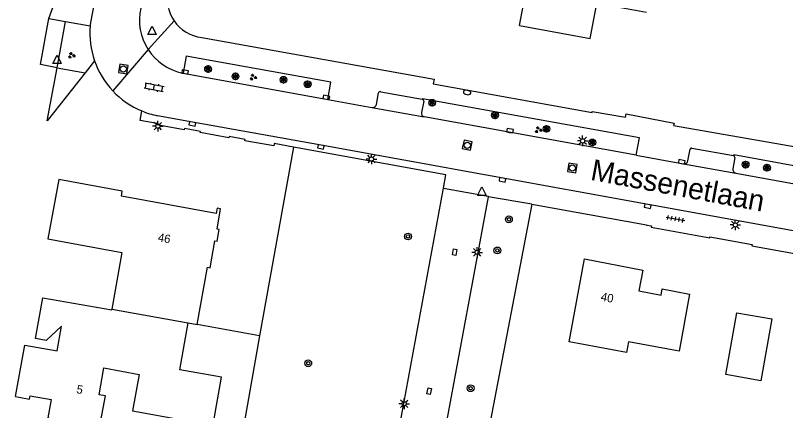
# Model space of a CAD drawing. Extents: x 132999 to 136000, y 398499 to 400501.
# Drawn here: x 133003.1 to 133094.4, y 399074 to 399120.9 of the extents above; entities that cross this region are included whole.
import ezdxf

# ---------------------------------------------------------------- set-up
doc = ezdxf.new("R2010")
doc.units = 0
for name, color, linetype in [('gg-afsc-erfafscheiding', 7, 'Continuous'), ('gg-anno-huisnummerreeks BGT', 7, 'Continuous'), ('gg-anno-openbare ruimte label', 7, 'Continuous'), ('gg-bbg-bijgebouw', 7, 'Continuous'), ('gg-bbg-gedigitaliseerde bebouwing', 7, 'Continuous'), ('gg-bbg-hoofdgebouw', 7, 'Continuous'), ('gg-bbg-tussenscheiding', 7, 'Continuous'), ('gg-knt-verharding', 7, 'Continuous'), ('gg-knt-verharding nz', 7, 'Continuous'), ('gt-grn-groengrens', 7, 'Continuous'), ('gt-grn-vlakafsluiter', 7, 'Continuous'), ('gt-grn-weggrens', 7, 'Continuous'), ('gt-symb-boom', 7, 'Continuous'), ('gt-symb-brandkraan', 7, 'Continuous'), ('gt-symb-groenvak', 7, 'Continuous'), ('gt-symb-klinker verharding', 7, 'Continuous'), ('gt-symb-kolk', 7, 'Continuous'), ('gt-symb-kolk center center', 7, 'Continuous'), ('gt-symb-lichtmast', 7, 'Continuous'), ('gt-symb-rioolschacht', 7, 'Continuous'), ('gt-symb-solitaire heester', 7, 'Continuous'), ('gt-symb-tegel verharding', 7, 'Continuous'), ('gt-symb-waterafsluiter', 7, 'Continuous')]:
    doc.layers.add(name, color=color, linetype=linetype)

# ---------------------------------------------------------------- blocks, each defined once
blk = doc.blocks.new('gt0-BR')
at = {"layer": 'gt-symb-brandkraan'}
for centre, radius, start, end in [((-0.244, 0), 0.206, 107.56694, 252.43307), ((0.599, -2.664), 3, 106.89205, 107.56694), ((0, -0.691), 0.938, 73.10799, 106.89205), ((-0.599, -2.664), 3, 72.43309, 73.10799), ((0.244, 0), 0.206, 287.56695, 72.43309), ((0.599, 2.664), 3, 252.43307, 253.10797), ((0, 0.691), 0.938, 253.10797, 286.89206), ((-0.599, 2.664), 3, 286.89206, 287.56695)]:
    blk.add_arc(centre, radius, start, end, dxfattribs=at)
blk = doc.blocks.new('gt0-RS')
at = {"layer": 'gt-symb-rioolschacht'}
blk.add_lwpolyline([(-0.5, -0.5), (0.5, -0.5), (0.5, 0.5), (-0.5, 0.5)], close=True, dxfattribs=at)
blk.add_circle((0, 0), 0.375, dxfattribs=at)
blk = doc.blocks.new('gt0-SH')
at = {"layer": 'gt-symb-solitaire heester'}
blk.add_circle((0, 0), 0.4, dxfattribs=at)
for centre, start, end in [((-0.346, 0.2), 270, 30), ((-0.346, -0.2), 330, 90), ((0, 0.4), 210, 330), ((0.346, 0.2), 150, 270), ((0.346, -0.2), 90, 210), ((0, -0.4), 30, 150)]:
    blk.add_arc(centre, 0.4, start, end, dxfattribs=at)
blk = doc.blocks.new('gt0-KOLK')
at = {"layer": 'gt-symb-kolk'}
blk.add_lwpolyline([(0, 0), (0.375, 0), (0.375, 0.4), (-0.375, 0.4), (-0.375, 0), (0, 0)], dxfattribs=at)
blk = doc.blocks.new('gt0-GRVAK')
at = {"layer": 'gt-symb-groenvak'}
for p, q in [((-0.11, 0.189), (-0.228, 0.24)), ((-0.182, 0.153), (0.088, 0.153)), ((-0.091, 0.211), (-0.156, 0.322)), ((-0.047, 0.214), (-0.047, 0.393)), ((-0.004, 0.211), (0.061, 0.322)), ((0.015, 0.189), (0.133, 0.24)), ((0.262, -0.052), (0.197, 0.059)), ((0.305, -0.049), (0.305, 0.13)), ((0.349, -0.052), (0.414, 0.059)), ((-0.245, -0.228), (-0.363, -0.177)), ((-0.318, -0.264), (-0.047, -0.264)), ((-0.226, -0.206), (-0.291, -0.095)), ((-0.183, -0.203), (-0.183, -0.024)), ((-0.139, -0.206), (-0.074, -0.095)), ((-0.12, -0.228), (-0.002, -0.177)), ((0.243, -0.074), (0.125, -0.023)), ((0.17, -0.11), (0.441, -0.11)), ((0.368, -0.074), (0.486, -0.023))]:
    blk.add_line(p, q, dxfattribs=at)
blk = doc.blocks.new('gt0-LMAST')
at = {"layer": 'gt-symb-lichtmast'}
for p, q in [((-0.182, 0.173), (-0.447, 0.438)), ((-0.005, 0.246), (-0.005, 0.621)), ((0.172, 0.173), (0.437, 0.438)), ((-0.255, -0.004), (-0.63, -0.004)), ((-0.182, -0.181), (-0.447, -0.446)), ((-0.005, -0.254), (-0.005, -0.629)), ((0.437, -0.446), (0.172, -0.181)), ((0.245, -0.004), (0.62, -0.004))]:
    blk.add_line(p, q, dxfattribs=at)
blk.add_circle((-0.005, -0.004), 0.25, dxfattribs=at)
blk = doc.blocks.new('gt0-TEG1')
at = {"layer": 'gt-symb-tegel verharding'}
for p, q in [((-1.125, 0), (1.125, 0)), ((-0.9, -0.25), (-0.9, 0.25)), ((-0.45, -0.25), (-0.45, 0.25)), ((0, -0.25), (0, 0.25)), ((0.45, -0.25), (0.45, 0.25)), ((0.9, -0.25), (0.9, 0.25))]:
    blk.add_line(p, q, dxfattribs=at)
blk = doc.blocks.new('gt0-WAFSL')
at = {"layer": 'gt-symb-waterafsluiter'}
for p, q in [((-0.5, -0.333), (0, 0.667)), ((0, 0.667), (0.5, -0.333)), ((0.5, -0.333), (-0.5, -0.333))]:
    blk.add_line(p, q, dxfattribs=at)
blk = doc.blocks.new('gt0-BOOM')
at = {"layer": 'gt-symb-boom'}
for radius in [0.4, 0.2]:
    blk.add_circle((0, 0), radius, dxfattribs=at)
blk = doc.blocks.new('gt0-KOLKCC')
at = {"layer": 'gt-symb-kolk center center'}
blk.add_lwpolyline([(-0.375, 0.2), (0.375, 0.2), (0.375, -0.2), (-0.375, -0.2)], close=True, dxfattribs=at)
blk = doc.blocks.new('gt0-KL1')
at = {"layer": 'gt-symb-klinker verharding'}
for p, q in [((-1.15, 0.3), (1.15, 0.3)), ((-1, -0.3), (-1, 0.3)), ((-0.5, 0.3), (-0.5, 0.45)), ((0, -0.3), (0, 0.3)), ((0.5, 0.3), (0.5, 0.45)), ((1, -0.3), (1, 0.3)), ((-1.15, -0.3), (1.15, -0.3)), ((-0.5, -0.45), (-0.5, -0.3)), ((0.5, -0.45), (0.5, -0.3))]:
    blk.add_line(p, q, dxfattribs=at)

msp = doc.modelspace()

# ---------------------------------------------------------------- linework, layer by layer
at = {"layer": 'gg-afsc-erfafscheiding'}
for p, q in [((133036.106, 399105.257), (133032.062, 399082.876)), ((133032.062, 399082.876), (133024.68, 399084.2))]:
    msp.add_line(p, q, dxfattribs=at)
at = {"layer": 'gg-bbg-bijgebouw'}
msp.add_lwpolyline([(133088.682, 399085.602), (133092.834, 399084.869), (133091.497, 399077.536), (133087.345, 399078.293), (133088.682, 399085.602)], dxfattribs=at)
at = {"layer": 'gg-bbg-gedigitaliseerde bebouwing'}
for points in [[(133062.9, 399119.68), (133064.668, 399129.034), (133073.117, 399127.449), (133072.978, 399126.708), (133075.096, 399126.312), (133075.704, 399129.561), (133077.463, 399129.232)], [(133008.26, 399101.42), (133006.969, 399094.379), (133015.74, 399092.75), (133014.556, 399086.017)], [(133083.07, 399087.8), (133081.807, 399081.032), (133075.805, 399082.152), (133075.567, 399080.876), (133068.79, 399082.14)], [(133008.075, 399081.074), (133008.593, 399084.017), (133006.779, 399082.317), (133005.498, 399082.552), (133006.383, 399087.372), (133014.542, 399085.936), (133014.556, 399086.017)], [(133003.12, 399075.65), (133004.237, 399081.749), (133008.075, 399081.074)]]:
    msp.add_lwpolyline(points, dxfattribs=at)
at = {"layer": 'gg-bbg-hoofdgebouw'}
msp.add_line((133023.621, 399084.39), (133024.68, 399084.2), dxfattribs=at)
for points in [[(133062.9, 399119.68), (133071.28, 399118.11), (133072.22, 399123.16), (133074.21, 399122.8), (133074.031, 399121.95), (133077.95, 399121.25)], [(133024.68, 399084.2), (133025.88, 399090.99), (133026.21, 399090.93), (133026.78, 399094.14), (133027.04, 399094.09), (133027.3, 399095.48), (133027.03, 399095.53), (133027.45, 399097.92), (133027.04, 399098.02), (133026.92, 399097.38), (133015.7, 399099.44), (133015.78, 399100.03), (133008.26, 399101.42)], [(133068.79, 399082.14), (133070.62, 399091.98), (133077.51, 399090.67), (133077.04, 399088.21), (133079.69, 399087.69), (133079.83, 399088.43), (133083.07, 399087.8)], [(133003.12, 399075.65), (133004.8, 399075.34), (133004.871, 399075.75), (133007.371, 399075.3), (133006.97, 399073.13), (133013.1, 399072.01), (133013.8, 399075.74), (133013.061, 399075.87), (133013.6, 399079.05), (133017.8, 399078.29), (133017.01, 399073.97), (133022.88, 399072.89), (133022.55, 399071.05), (133026.21, 399070.33), (133027.55, 399077.95), (133022.63, 399078.82), (133023.621, 399084.39)]]:
    msp.add_lwpolyline(points, dxfattribs=at)
at = {"layer": 'gg-bbg-tussenscheiding'}
msp.add_line((133014.556, 399086.017), (133023.621, 399084.39), dxfattribs=at)
at = {"layer": 'gg-knt-verharding'}
for p, q in [((133007.07, 399120.479), (133009.057, 399120.133)), ((133009.057, 399120.133), (133011.98, 399119.625)), ((133012.502, 399115.477), (133011.382, 399114.055)), ((133011.382, 399114.055), (133006.906, 399108.371)), ((133022.956, 399114.009), (133023.002, 399114)), ((133023.002, 399114), (133040.153, 399110.902)), ((133045.921, 399110.297), (133046.194, 399111.673)), ((133046.442, 399111.812), (133051.371, 399110.923)), ((133040.153, 399110.902), (133045.403, 399109.939)), ((133051.539, 399110.7), (133051.273, 399109.34)), ((133076.74, 399104.273), (133051.589, 399108.838)), ((133076.74, 399104.273), (133082.359, 399103.255)), ((133082.866, 399103.606), (133083.124, 399104.985)), ((133083.337, 399105.134), (133088.286, 399104.244)), ((133088.444, 399104.032), (133088.189, 399102.671)), ((133088.559, 399102.15), (133098.73, 399100.292)), ((133047.333, 399064.795), (133053.87, 399100.38)), ((133059.181, 399099.352), (133053.766, 399070.105)), ((133064.367, 399098.472), (133059.181, 399099.352))]:
    msp.add_line(p, q, dxfattribs=at)
for points in [[(133013.136, 399125.933), (133011.997, 399119.8), (133011.98, 399119.625)], [(133025.21, 399118.235), (133052.764, 399113.302), (133052.665, 399112.75), (133071.5, 399109.332), (133071.53, 399109.48), (133075.47, 399108.789), (133075.54, 399109.183), (133081.222, 399108.094), (133081.171, 399107.798), (133111.331, 399102.534), (133111.305, 399102.387), (133124.115, 399100.017), (133124.188, 399100.326), (133141.037, 399097.311)], [(133040.153, 399110.902), (133040.53, 399112.956), (133023.371, 399116.046), (133023.002, 399114)], [(133076.74, 399104.273), (133077.117, 399106.354), (133051.383, 399110.988), (133051.371, 399110.923)], [(133036.106, 399105.257), (133033.8, 399105.68), (133033.746, 399105.385), (133030.338, 399105.999), (133030.364, 399106.147), (133028.46, 399106.496), (133028.433, 399106.349), (133025.033, 399106.962), (133025.06, 399107.11), (133023.166, 399107.458), (133023.139, 399107.311), (133019.892, 399107.891), (133019.919, 399108.039), (133017.902, 399108.412), (133018.1, 399109.543)], [(133097.766, 399094.887), (133039.372, 399105.467), (133024.137, 399108.202), (133019.986, 399108.969)], [(133053.87, 399100.38), (133054.17, 399101.944), (133036.106, 399105.257)], [(133105.195, 399099.108), (133105.568, 399101.16), (133088.299, 399104.313), (133088.286, 399104.244)], [(133053.87, 399100.38), (133059.196, 399099.44), (133059.181, 399099.352)], [(133064.367, 399098.472), (133077.946, 399096.036), (133077.939, 399095.999), (133078.532, 399095.891), (133078.507, 399095.752), (133085.447, 399094.497), (133085.469, 399094.618), (133090.482, 399093.687), (133090.457, 399093.552), (133109.139, 399090.162), (133109.181, 399090.35), (133109.475, 399090.295), (133109.503, 399090.443), (133109.798, 399090.388), (133109.825, 399090.535), (133113.029, 399089.94), (133112.991, 399089.583), (133115.855, 399089.049)]]:
    msp.add_lwpolyline(points, dxfattribs=at)
for centre, radius, start, end in [((133025.794, 399122.89), 4.692, 166.29781, 214.57096), ((133024.287, 399120.331), 6.462, 167.69585, 212.90146), ((133025.793, 399122.891), 4.692, 214.59224, 262.86571), ((133021.95, 399118.773), 10.006, 175.11423, 199.23099), ((133024.287, 399120.333), 6.462, 212.91622, 258.11664), ((133021.942, 399118.774), 9.999, 199.25133, 223.32646), ((133021.939, 399118.772), 9.995, 223.33, 247.41523), ((133046.367, 399111.654), 0.174, 64.66237, 173.87748), ((133051.3, 399110.694), 0.239, 1.33144, 72.65461), ((133045.467, 399110.4), 0.465, 262.08548, 347.21275), ((133021.92, 399118.71), 9.931, 247.37613, 258.76884), ((133051.696, 399109.256), 0.431, 168.73517, 255.64418), ((133083.307, 399104.95), 0.187, 80.86437, 169.08355), ((133088.252, 399104.054), 0.193, 353.44389, 79.94918), ((133082.429, 399103.695), 0.446, 260.9298, 348.46051), ((133088.644, 399102.602), 0.46, 171.41404, 259.34863)]:
    msp.add_arc(centre, radius, start, end, dxfattribs=at)
at = {"layer": 'gg-knt-verharding nz'}
for p, q in [((133045.403, 399109.939), (133051.589, 399108.838)), ((133082.359, 399103.255), (133088.559, 399102.15))]:
    msp.add_line(p, q, dxfattribs=at)
at = {"layer": 'gt-grn-groengrens'}
for p, q in [((133008.057, 399114.664), (133009.057, 399120.133)), ((133006.906, 399108.371), (133008.057, 399114.664)), ((133008.057, 399114.664), (133011.382, 399114.055)), ((133064.367, 399098.472), (133058.759, 399069.149)), ((133032.062, 399082.876), (133028.753, 399064.173))]:
    msp.add_line(p, q, dxfattribs=at)
msp.add_lwpolyline([(133008.057, 399114.664), (133006.09, 399115.024), (133007.07, 399120.479)], dxfattribs=at)
at = {"layer": 'gt-grn-vlakafsluiter'}
msp.add_line((133007.07, 399120.479), (133009.279, 399126.649), dxfattribs=at)
at = {"layer": 'gt-grn-weggrens'}
for p, q in [((133021.93, 399120.227), (133018.862, 399116.821)), ((133018.862, 399116.821), (133014.668, 399111.913))]:
    msp.add_line(p, q, dxfattribs=at)

# ---------------------------------------------------------------- block references
at = {"layer": 'gt-symb-boom'}
for p in [(133061.641, 399096.682), (133049.673, 399094.647), (133060.27, 399092.994), (133037.848, 399079.615), (133057.099, 399076.649)]:
    msp.add_blockref('gt0-BOOM', p, dxfattribs=at)
at = {"layer": 'gt-symb-brandkraan', "rotation": -12.056992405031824}
msp.add_blockref('gt0-BR', (133056.686, 399111.724), dxfattribs=at)
at = {"layer": 'gt-symb-groenvak'}
for p in [(133009.77, 399116.12), (133031.308, 399113.536), (133065.123, 399107.29)]:
    msp.add_blockref('gt0-GRVAK', p, dxfattribs=at)
at = {"layer": 'gt-symb-klinker verharding', "rotation": -10.714643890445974}
msp.add_blockref('gt0-KL1', (133019.57, 399112.351), dxfattribs=at)
at = {"layer": 'gt-symb-kolk'}
for p, rotation in [((133023.208, 399113.963), -10.344542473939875), ((133039.958, 399110.938), -10.238442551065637), ((133024.137, 399108.202), 169.81858273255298), ((133061.726, 399106.994), -10.31278647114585), ((133039.372, 399105.467), 169.72041621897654), ((133082.103, 399103.301), -10.271643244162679), ((133060.907, 399101.561), 169.72041621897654), ((133078.122, 399098.44), 169.76155744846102)]:
    msp.add_blockref('gt0-KOLK', p, dxfattribs=dict(at, rotation=rotation))
at = {"layer": 'gt-symb-kolk center center'}
for p, rotation in [((133055.211, 399092.786), -100.40301367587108), ((133052.184, 399076.299), 79.59698632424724)]:
    msp.add_blockref('gt0-KOLKCC', p, dxfattribs=dict(at, rotation=rotation))
at = {"layer": 'gt-symb-lichtmast'}
for p in [(133020.026, 399107.742), (133070.388, 399105.981), (133045.338, 399103.837), (133088.49, 399096.016), (133057.887, 399092.768), (133049.223, 399074.808)]:
    msp.add_blockref('gt0-LMAST', p, dxfattribs=at)
at = {"layer": 'gt-symb-rioolschacht'}
for p, rotation in [((133015.923, 399114.508), -8.112983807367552), ((133056.704, 399105.463), 168.41309497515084), ((133069.151, 399102.773), 169.9990324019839)]:
    msp.add_blockref('gt0-RS', p, dxfattribs=dict(at, rotation=rotation))
at = {"layer": 'gt-symb-solitaire heester'}
for p in [(133025.968, 399114.504), (133029.219, 399113.638), (133034.913, 399113.235), (133037.772, 399112.695), (133052.54, 399110.51), (133059.992, 399109.017), (133066.101, 399107.408), (133071.532, 399105.802), (133089.706, 399103.166), (133092.241, 399102.804)]:
    msp.add_blockref('gt0-SH', p, dxfattribs=at)
at = {"layer": 'gt-symb-tegel verharding', "rotation": -10.950434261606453}
msp.add_blockref('gt0-TEG1', (133081.385, 399096.736), dxfattribs=at)
at = {"layer": 'gt-symb-waterafsluiter'}
for p in [(133019.32, 399118.921), (133008.058, 399115.487), (133058.424, 399099.857)]:
    msp.add_blockref('gt0-WAFSL', p, dxfattribs=at)

# ---------------------------------------------------------------- texts
at = {"layer": 'gg-anno-huisnummerreeks BGT'}
for s, rotation, p in [('46', 349.6, (133019.956, 399094.083)), ('40', 349.2, (133072.478, 399087.047)), ('5', 349.6, (133010.3, 399076.08))]:
    msp.add_text(s, height=1, rotation=rotation, dxfattribs=at).set_placement(p)
at = {"layer": 'gg-anno-openbare ruimte label'}
msp.add_text('Massenetlaan', height=2.5, rotation=349.5, dxfattribs=at).set_placement((133071.212, 399101.378))

doc.saveas('drawing.dxf')
